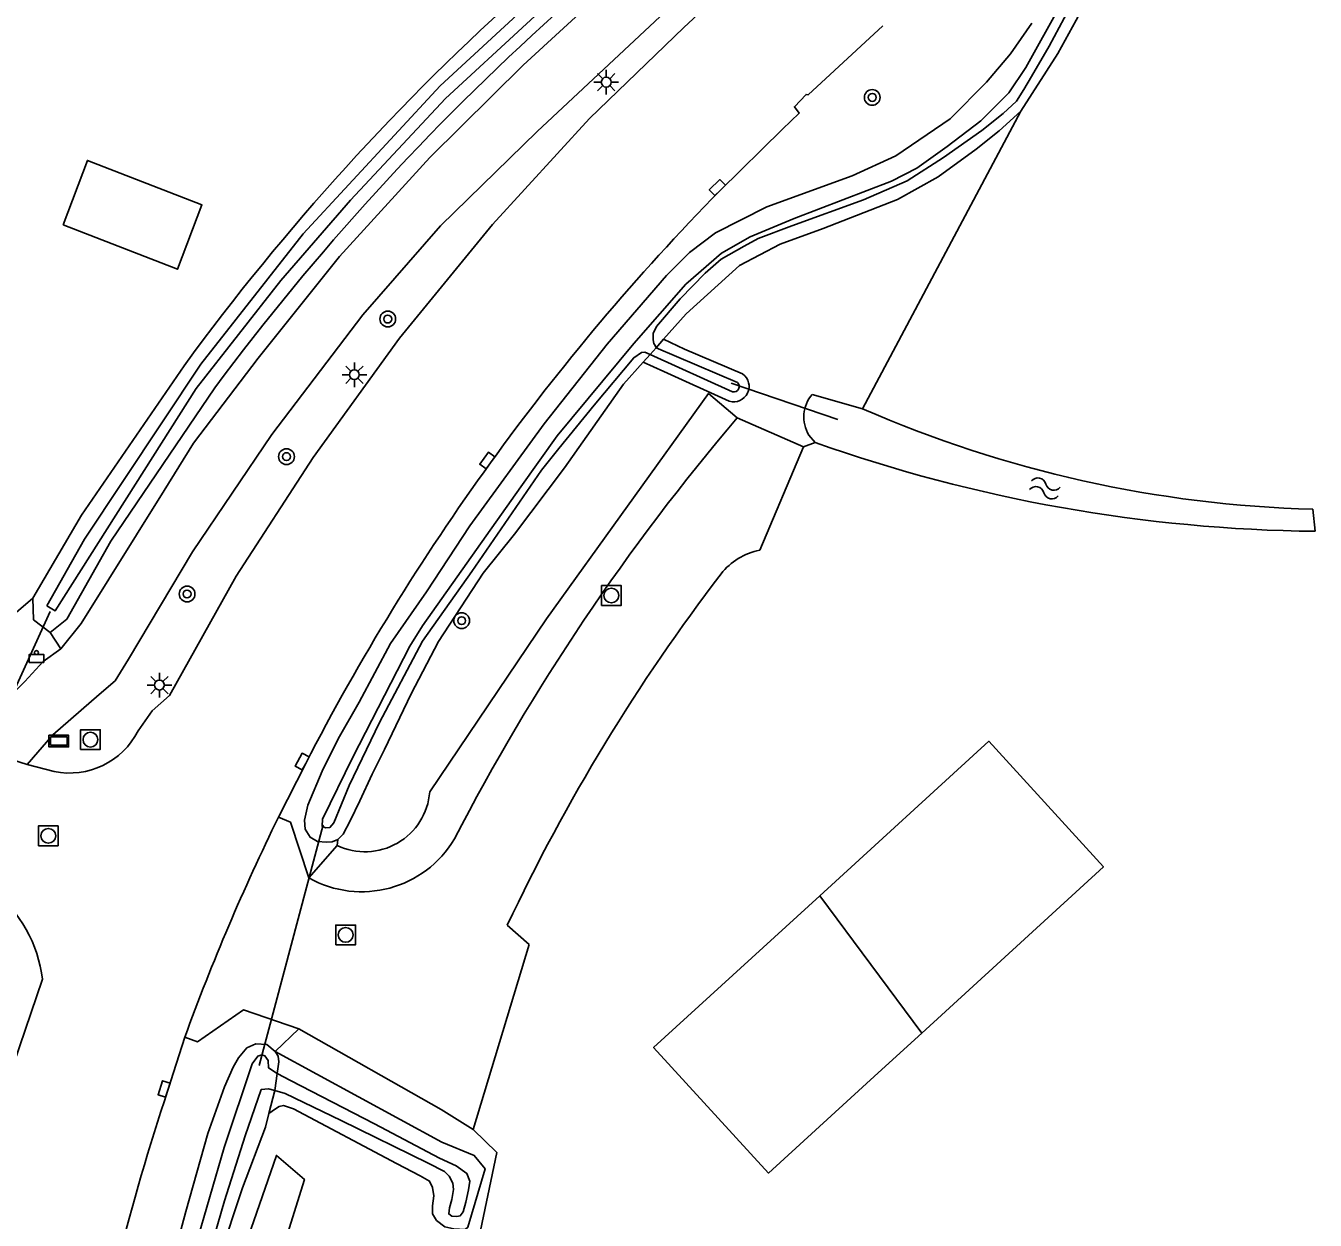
# Model space of a CAD drawing. Extents: x 136000 to 141014, y 402000 to 403500.
# Drawn here: x 139101.3 to 139166.7, y 402621.6 to 402682.2 of the extents above; entities that cross this region are included whole.
import ezdxf

# ---------------------------------------------------------------- set-up
doc = ezdxf.new("R2010")
doc.units = 0
for name, color, linetype in [('gg-afsc-hekwerk', 7, 'Continuous'), ('gg-bbg-bijgebouw', 7, 'Continuous'), ('gg-bbg-tussenscheiding', 7, 'Continuous'), ('gg-knt-onverhard', 7, 'Continuous'), ('gg-knt-verharding', 7, 'Continuous'), ('gg-kntw-bovenkant insteek waterloop', 7, 'Continuous'), ('gg-kntw-waterlijn', 7, 'Continuous'), ('gg-kwrk-duiker nz buis', 7, 'Continuous'), ('gt-grn-groengrens', 7, 'Continuous'), ('gt-grn-vlakafsluiter', 7, 'Continuous'), ('gt-symb-afvalbak', 7, 'Continuous'), ('gt-symb-boom', 7, 'Continuous'), ('gt-symb-kolk', 7, 'Continuous'), ('gt-symb-lichtmast', 7, 'Continuous'), ('gt-symb-rioolschacht', 7, 'Continuous'), ('gt-symb-verkeersbord', 7, 'Continuous'), ('gt-symb-watersymbool', 7, 'Continuous')]:
    doc.layers.add(name, color=color, linetype=linetype)

# ---------------------------------------------------------------- blocks, each defined once
blk = doc.blocks.new('gt0-LMAST')
at = {"layer": 'gt-symb-lichtmast'}
for p, q in [((-0.182, 0.173), (-0.447, 0.438)), ((-0.005, 0.246), (-0.005, 0.621)), ((0.172, 0.173), (0.437, 0.438)), ((-0.255, -0.004), (-0.63, -0.004)), ((-0.182, -0.181), (-0.447, -0.446)), ((-0.005, -0.254), (-0.005, -0.629)), ((0.437, -0.446), (0.172, -0.181)), ((0.245, -0.004), (0.62, -0.004))]:
    blk.add_line(p, q, dxfattribs=at)
blk.add_circle((-0.005, -0.004), 0.25, dxfattribs=at)
blk = doc.blocks.new('gt0-BOOM')
at = {"layer": 'gt-symb-boom'}
for radius in [0.4, 0.2]:
    blk.add_circle((0, 0), radius, dxfattribs=at)
blk = doc.blocks.new('gt0-WA')
at = {"layer": 'gt-symb-watersymbool'}
for centre, start, end in [((-0.323, 0.022), 28.07249, 151.92751), ((0.427, 0.422), 208.07248, 331.92751), ((-0.323, -0.428), 28.07249, 151.92751), ((0.427, -0.028), 208.07248, 331.92751)]:
    blk.add_arc(centre, 0.425, start, end, dxfattribs=at)
blk = doc.blocks.new('gt0-KOLK')
at = {"layer": 'gt-symb-kolk'}
blk.add_lwpolyline([(0, 0), (0.375, 0), (0.375, 0.4), (-0.375, 0.4), (-0.375, 0), (0, 0)], dxfattribs=at)
blk = doc.blocks.new('gt0-RS')
at = {"layer": 'gt-symb-rioolschacht'}
blk.add_lwpolyline([(-0.5, -0.5), (0.5, -0.5), (0.5, 0.5), (-0.5, 0.5)], close=True, dxfattribs=at)
blk.add_circle((0, 0), 0.375, dxfattribs=at)
blk = doc.blocks.new('gt0-VBORD')
at = {"layer": 'gt-symb-verkeersbord'}
blk.add_lwpolyline([(-0.5, 0.295), (-0.5, -0.295), (0.5, -0.295), (0.5, 0.295), (-0.5, 0.295)], dxfattribs=at)
blk.add_lwpolyline([(-0.417, -0.212), (0.417, -0.212), (0.417, 0.212), (-0.417, 0.212)], close=True, dxfattribs=at)
blk = doc.blocks.new('gt0-ABAK')
at = {"layer": 'gt-symb-afvalbak'}
blk.add_lwpolyline([(0.375, -0.5), (-0.375, -0.5), (-0.375, -0.1), (0.375, -0.1)], close=True, dxfattribs=at)
blk.add_circle((0, 0), 0.1, dxfattribs=at)

msp = doc.modelspace()

# ---------------------------------------------------------------- linework, layer by layer
at = {"layer": 'gg-afsc-hekwerk'}
msp.add_lwpolyline([(139113.689, 402554.738), (139112.678, 402557.893), (139111.889, 402561.332), (139125.226, 402625.044)], dxfattribs=at)
at = {"layer": 'gg-bbg-bijgebouw'}
for points in [[(139103.227, 402672.095), (139104.461, 402675.362), (139110.263, 402673.111), (139109.029, 402669.844), (139103.227, 402672.095)], [(139146.772, 402631.103), (139155.991, 402639.53), (139150.181, 402645.9), (139141.597, 402638.063)], [(139141.597, 402638.063), (139133.171, 402630.37), (139139.001, 402624), (139144.57, 402629.091), (139146.772, 402631.103)]]:
    msp.add_lwpolyline(points, dxfattribs=at)
at = {"layer": 'gg-bbg-tussenscheiding'}
msp.add_line((139141.597, 402638.063), (139146.772, 402631.103), dxfattribs=at)
at = {"layer": 'gg-knt-onverhard'}
for points in [[(139106.543, 402650.072), (139109.788, 402655.519), (139113.804, 402661.456), (139118.432, 402667.525), (139122.365, 402672.048), (139127.267, 402676.828), (139134.02, 402683.134), (139138.104, 402687.089), (139145.028, 402694.188), (139154.093, 402704.083)], [(139103.114, 402650.583), (139104.135, 402651.869), (139108.348, 402658.623), (139109.844, 402661.02), (139113.121, 402665.335), (139117.251, 402670.486), (139121.831, 402675.515), (139126.567, 402680.202), (139132.699, 402685.838), (139137.317, 402690.24), (139137.139, 402690.419)], [(139098.153, 402645.736), (139099.728, 402647.377), (139101.279, 402648.93), (139102.219, 402649.953), (139103.114, 402650.583)], [(139106.543, 402650.072), (139105.874, 402648.972), (139105.06, 402648.283), (139102.707, 402646.229), (139101.402, 402644.73)]]:
    msp.add_lwpolyline(points, dxfattribs=at)
at = {"layer": 'gg-knt-verharding'}
for p, q in [((139139.709, 402676.948), (139136.545, 402673.842)), ((139137.418, 402662.31), (139140.779, 402660.838)), ((139098.153, 402645.736), (139101.402, 402644.73)), ((139101.402, 402644.73), (139102.765, 402644.366)), ((139115.53, 402644.781), (139114.152, 402642.058)), ((139126.871, 402635.588), (139125.755, 402636.569)), ((139109.4, 402630.897), (139108.54, 402628.208))]:
    msp.add_line(p, q, dxfattribs=at)
for points in [[(139134.703, 402682.109), (139136.105, 402683.401), (139138.521, 402685.858), (139139.497, 402687.036), (139143.591, 402690.845)], [(139107.026, 402646.431), (139107.74, 402647.453), (139108.622, 402648.228), (139112.003, 402654.283), (139115.912, 402660.299), (139120.286, 402666.356), (139125.012, 402672.121), (139129.926, 402677.483), (139134.703, 402682.109)], [(139139.709, 402676.948), (139140.559, 402677.764), (139140.316, 402678.085), (139140.911, 402678.712), (139141.021, 402678.698), (139144.803, 402682.194)], [(139114.152, 402642.058), (139114.756, 402641.794), (139115.689, 402638.972)], [(139152.748, 402464.096), (139152.415, 402464.604), (139152.258, 402464.503), (139110.703, 402529.14), (139106.473, 402537.255), (139102.868, 402545.636), (139099.884, 402554.14), (139097.559, 402562.921), (139096.175, 402569.777), (139094.915, 402578.632), (139094.388, 402588.169), (139094.705, 402597.668), (139095.419, 402606.955), (139096.905, 402615.736), (139098.959, 402624.383), (139102.185, 402633.831)], [(139115.181, 402631.323), (139112.381, 402632.274), (139110.043, 402630.656), (139109.4, 402630.897)], [(139124.024, 402626.219), (139122.393, 402627.222), (139115.181, 402631.323)]]:
    msp.add_lwpolyline(points, dxfattribs=at)
for centre, radius, start, end in [((139221.396, 402590.543), 118.905, 135.52871, 144.24471), ((139223.538, 402588.985), 113.107, 139.58803, 152.64507), ((139221.142, 402590.34), 118.818, 144.09382, 152.72977), ((139139.201, 402652.352), 3.31, 101.26962, 141.81448), ((139214.287, 402594.934), 97.833, 142.56887, 154.81331), ((139103.537, 402648.201), 3.912, 258.61562, 333.09664), ((139216.101, 402592.059), 113.55, 153.87532, 159.99914), ((139118.368, 402643.746), 5.475, 240.7044, 329.3803), ((139095.266, 402632.949), 6.975, 7.26664, 51.16275), ((139230.58, 402587.869), 128.534, 161.70915, 169.80323)]:
    msp.add_arc(centre, radius, start, end, dxfattribs=at)
at = {"layer": 'gg-kntw-bovenkant insteek waterloop'}
for p, q in [((139133.683, 402666.294), (139134.739, 402665.796)), ((139134.739, 402665.796), (139137.688, 402664.532)), ((139132.643, 402665.126), (139133.691, 402664.661)), ((139137.014, 402663.158), (139133.691, 402664.661)), ((139141.214, 402663.497), (139143.777, 402662.761)), ((139141.367, 402661.057), (139141.055, 402661.431)), ((139166.613, 402657.67), (139166.73, 402656.556))]:
    msp.add_line(p, q, dxfattribs=at)
for points in [[(139151.802, 402677.857), (139153.673, 402680.783), (139155.538, 402684.184), (139158.22, 402688.543), (139160.307, 402691.41), (139162.088, 402693.918), (139162.641, 402694.475)], [(139152.35, 402682.326), (139151.281, 402680.771), (139150.058, 402679.326), (139148.212, 402677.467), (139145.465, 402675.601), (139143.237, 402674.585), (139138.917, 402673.006), (139136.315, 402671.69), (139135.001, 402670.694), (139133.829, 402669.535), (139130.816, 402666.043), (139127.623, 402662.006), (139123.861, 402656.83), (139121.658, 402653.49), (139119.831, 402650.857), (139118.237, 402647.886), (139117.172, 402646.018), (139116.358, 402644.393), (139115.631, 402642.659), (139115.468, 402641.905), (139115.504, 402641.438), (139115.748, 402641.033), (139116.135, 402640.825), (139116.58, 402640.793), (139116.877, 402640.807), (139117.158, 402640.912)], [(139151.802, 402677.857), (139150.694, 402676.869), (139149.537, 402675.936), (139147.613, 402674.538), (139145.545, 402673.381), (139141.778, 402671.904), (139139.592, 402671.122), (139137.534, 402670.032), (139134.821, 402667.585), (139133.683, 402666.294)], [(139101.695, 402653.155), (139104.162, 402657.379), (139109.362, 402664.953)], [(139117.158, 402640.912), (139117.426, 402641.188), (139117.789, 402641.868), (139118.271, 402642.878), (139118.901, 402644.242), (139119.523, 402645.482), (139120.878, 402648.303), (139122.272, 402650.966), (139124.527, 402654.433), (139126.112, 402656.402), (139128.653, 402659.777), (139131.643, 402664.01), (139132.643, 402665.126)], [(139110.918, 402663.832), (139105.653, 402656.055), (139103.418, 402652.099), (139102.567, 402651.416)], [(139102.567, 402651.416), (139101.722, 402652.068), (139101.695, 402653.155)], [(139113.988, 402630.17), (139113.56, 402630.516), (139112.998, 402630.55), (139112.546, 402630.358), (139112.124, 402629.841), (139111.858, 402629.372), (139111.41, 402628.375), (139110.563, 402626.005), (139109.452, 402622.058), (139108.374, 402618.026)], [(139113.667, 402627.025), (139114.002, 402627.259), (139114.183, 402627.369), (139114.397, 402627.426), (139114.905, 402627.254), (139120.13, 402624.487), (139121.329, 402623.854), (139121.812, 402623.595), (139121.968, 402623.261), (139122.028, 402622.853), (139121.962, 402622.341), (139121.962, 402621.94), (139122.155, 402621.599), (139122.594, 402621.273), (139123.039, 402621.169), (139123.611, 402621.133), (139123.751, 402621.252), (139124.625, 402624.219), (139124.081, 402624.884), (139122.432, 402625.57), (139113.988, 402630.17)], [(139113.667, 402627.025), (139113.49, 402626.321), (139112.32, 402623.248), (139111.15, 402619.742), (139110.419, 402616.81), (139109.416, 402611.383), (139108.493, 402606.081), (139107.998, 402601.623), (139107.464, 402597.124), (139107.488, 402592.506), (139107.48, 402587.216), (139107.679, 402583.208), (139108.213, 402577.432), (139108.576, 402574.059), (139109.11, 402571.134), (139110.332, 402566.411), (139111.543, 402561.027), (139113.283, 402554.612)]]:
    msp.add_lwpolyline(points, dxfattribs=at)
for centre, radius, start, end in [((139208.428, 402592.559), 122.699, 131.71506, 143.84194), ((139214.466, 402586.816), 129.049, 131.96006, 143.35903), ((139137.243, 402663.898), 0.775, 252.84444, 54.8961), ((139142.547, 402662.355), 1.755, 139.41265, 211.7857), ((139168.264, 402718.838), 61.191, 246.41063, 268.45366), ((139167.552, 402734.896), 78.345, 250.47464, 269.39911)]:
    msp.add_arc(centre, radius, start, end, dxfattribs=at)
at = {"layer": 'gg-kntw-waterlijn'}
for p, q in [((139133, 402665.525), (139137.184, 402663.63)), ((139133.306, 402665.866), (139137.431, 402664.099))]:
    msp.add_line(p, q, dxfattribs=at)
for points in [[(139102.399, 402652.779), (139104.307, 402656.151), (139110.207, 402665.023), (139115.394, 402671.644), (139122.354, 402679.148), (139130.389, 402686.596)], [(139133, 402665.525), (139132.735, 402665.634), (139132.563, 402665.629), (139132.169, 402665.358), (139130.166, 402662.951), (139128.36, 402660.746), (139127.494, 402659.654), (139123.951, 402654.517), (139121.446, 402650.981), (139119.279, 402646.848), (139117.74, 402643.651), (139116.957, 402641.764), (139116.76, 402641.536), (139116.532, 402641.52), (139116.36, 402641.592), (139116.386, 402641.946), (139117.925, 402645.091), (139120.807, 402650.72), (139121.45, 402651.75), (139126.446, 402658.816), (139128.287, 402661.4), (139132.168, 402666.075), (139134.814, 402669.081), (139136.62, 402670.663), (139138.079, 402671.496), (139140.302, 402672.412), (139145.235, 402674.309), (139146.518, 402674.976), (139148.06, 402676.068), (139149.767, 402677.374), (139151.189, 402678.789), (139152.045, 402680.079), (139155.659, 402686.577)], [(139130.83, 402686.105), (139122.627, 402678.5), (139117.796, 402673.352), (139114.273, 402669.277), (139109.969, 402663.794), (139102.819, 402652.511), (139102.399, 402652.779)], [(139154.499, 402683.536), (139153.239, 402681.161), (139152.347, 402679.622), (139151.958, 402678.956), (139151.574, 402678.369), (139150.905, 402677.739), (139149.83, 402676.886), (139147.884, 402675.507), (139146.035, 402674.326), (139143.828, 402673.367), (139140.188, 402672.054), (139138.474, 402671.397), (139137.773, 402671.012), (139136.6, 402670.356), (139135.79, 402669.654), (139134.529, 402668.338), (139133.315, 402666.934), (139133.149, 402666.586), (139133.16, 402666.269), (139133.191, 402666.076), (139133.254, 402665.973), (139133.306, 402665.866)], [(139109.938, 402620.288), (139111.395, 402625.292), (139112.815, 402629.539), (139113.096, 402629.933), (139113.304, 402630), (139113.46, 402629.941), (139113.624, 402629.718), (139113.646, 402629.332), (139114.081, 402629.046)], [(139114.081, 402629.046), (139114.76, 402628.688), (139119.025, 402626.501), (139122.322, 402624.753), (139123.154, 402624.376), (139123.696, 402623.983), (139123.853, 402623.582), (139123.794, 402623.144), (139123.646, 402622.528), (139123.52, 402622.031), (139123.372, 402621.838), (139123.202, 402621.8), (139122.934, 402621.815), (139122.786, 402621.933), (139122.83, 402622.23), (139122.941, 402622.653), (139123.029, 402623.173), (139122.999, 402623.492), (139122.798, 402623.848), (139122.568, 402624.078), (139121.744, 402624.508), (139117.324, 402626.671), (139114.483, 402628.045), (139113.957, 402628.183)], [(139113.957, 402628.183), (139113.643, 402628.279), (139113.276, 402628.233), (139112.463, 402625.895), (139111.412, 402622.591), (139110.326, 402618.864)]]:
    msp.add_lwpolyline(points, dxfattribs=at)
msp.add_arc((139137.243, 402663.898), 0.275, 257.60711, 46.8456, dxfattribs=at)
at = {"layer": 'gg-kwrk-duiker nz buis'}
for p, q in [((139142.521, 402662.221), (139137.101, 402664.064)), ((139102.564, 402652.481), (139093.505, 402632.605)), ((139113.165, 402629.458), (139116.412, 402641.66))]:
    msp.add_line(p, q, dxfattribs=at)
at = {"layer": 'gt-grn-groengrens'}
for p, q in [((139102.567, 402651.416), (139103.114, 402650.583)), ((139117.124, 402640.621), (139115.689, 402638.972)), ((139117.124, 402640.621), (139117.158, 402640.912)), ((139113.988, 402630.17), (139115.181, 402631.323))]:
    msp.add_line(p, q, dxfattribs=at)
for points in [[(139137.418, 402662.31), (139135.967, 402663.546), (139127.747, 402652.118), (139121.819, 402643.33)], [(139110.452, 402570.247), (139112.138, 402569.862), (139110.945, 402578.429), (139110.407, 402586.842), (139110.354, 402595.297), (139111.02, 402603.956), (139112.333, 402612.475), (139114.523, 402620.654), (139115.464, 402623.68), (139114.042, 402624.892), (139112.619, 402620.756), (139110.211, 402612.154), (139109.203, 402603.605), (139108.441, 402594.816), (139108.455, 402586.073), (139109.071, 402577.449), (139110.452, 402570.247)]]:
    msp.add_lwpolyline(points, dxfattribs=at)
msp.add_arc((139118.541, 402643.588), 3.288, 244.47058, 355.49904, dxfattribs=at)
at = {"layer": 'gt-grn-vlakafsluiter'}
for p, q in [((139151.802, 402677.857), (139143.777, 402662.761)), ((139133.306, 402665.866), (139133.683, 402666.294)), ((139132.643, 402665.126), (139133, 402665.525)), ((139133.306, 402665.866), (139133, 402665.525)), ((139140.779, 402660.838), (139138.554, 402655.598)), ((139140.779, 402660.838), (139141.367, 402661.057)), ((139100.487, 402652.125), (139101.695, 402653.155)), ((139124.024, 402626.219), (139126.871, 402635.588)), ((139113.957, 402628.183), (139114.081, 402629.046)), ((139113.957, 402628.183), (139113.667, 402627.025)), ((139124.024, 402626.219), (139125.226, 402625.044))]:
    msp.add_line(p, q, dxfattribs=at)
msp.add_lwpolyline([(139113.988, 402630.17), (139114.137, 402629.925), (139114.167, 402629.647), (139114.081, 402629.046)], dxfattribs=at)

# ---------------------------------------------------------------- block references
at = {"layer": 'gt-symb-afvalbak'}
msp.add_blockref('gt0-ABAK', (139101.874, 402650.402), dxfattribs=at)
at = {"layer": 'gt-symb-boom'}
for p in [(139144.263, 402678.561), (139119.692, 402667.319), (139114.557, 402660.341), (139109.515, 402653.373), (139123.441, 402652.019)]:
    msp.add_blockref('gt0-BOOM', p, dxfattribs=at)
at = {"layer": 'gt-symb-kolk'}
for p, rotation in [((139136.545, 402673.842), 44.469340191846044), ((139124.902, 402660.022), 54.00169931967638), ((139115.53, 402644.781), 62.37751167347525), ((139108.54, 402628.208), 72.26178496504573)]:
    msp.add_blockref('gt0-KOLK', p, dxfattribs=dict(at, rotation=rotation))
at = {"layer": 'gt-symb-lichtmast'}
for p in [(139130.777, 402679.338), (139118.004, 402664.499), (139108.116, 402648.757)]:
    msp.add_blockref('gt0-LMAST', p, dxfattribs=at)
at = {"layer": 'gt-symb-rioolschacht'}
for p in [(139131.033, 402653.297), (139104.612, 402645.986), (139102.474, 402641.107), (139117.556, 402636.083)]:
    msp.add_blockref('gt0-RS', p, dxfattribs=at)
at = {"layer": 'gt-symb-verkeersbord'}
msp.add_blockref('gt0-VBORD', (139103.007, 402645.913), dxfattribs=at)
at = {"layer": 'gt-symb-watersymbool', "rotation": -12.590950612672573}
msp.add_blockref('gt0-WA', (139152.967, 402658.743), dxfattribs=at)

doc.saveas('drawing.dxf')
